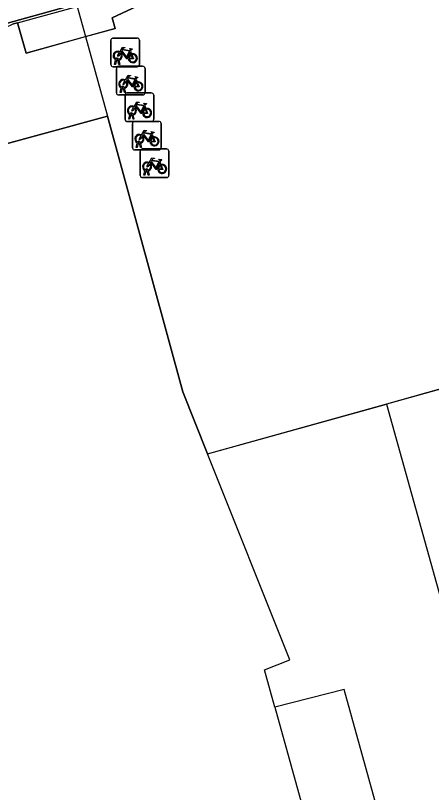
# Model space of a CAD drawing. Extents: x 159053 to 160041, y 380450 to 381422.
# Drawn here: x 159186.31 to 159200.82, y 381093.04 to 381120.16 of the extents above; entities that cross this region are included whole.
import ezdxf

# ---------------------------------------------------------------- set-up
doc = ezdxf.new("R2010")
doc.units = 0
for name, color, linetype in [('IMGEO_Fietsenrek', 7, 'Continuous'), ('IMGEO_Pand', 7, 'Continuous'), ('IMGEO_Pand_overbouw', 7, 'Continuous'), ('IMGEO_Pand_vergunning_verleend', 7, 'Continuous'), ('IMGEO_Rijbaan_lokaal_open', 7, 'Continuous'), ('IMGEO_Voetpad_open', 7, 'Continuous')]:
    doc.layers.add(name, color=color, linetype=linetype)

msp = doc.modelspace()

# ---------------------------------------------------------------- linework, layer by layer
at = {"layer": 'IMGEO_Fietsenrek'}
for p, q in [((159189.712, 381119.37), (159190.553, 381119.37)), ((159190.553, 381119.37), (159189.712, 381119.37)), ((159189.637, 381118.445), (159189.637, 381119.286)), ((159189.637, 381119.286), (159189.637, 381118.445)), ((159190.637, 381119.295), (159190.637, 381118.454)), ((159190.637, 381118.454), (159190.637, 381119.295)), ((159190.324, 381118.919), (159190.36, 381118.824)), ((159189.764, 381118.454), (159189.803, 381118.614)), ((159189.833, 381118.602), (159189.798, 381118.454)), ((159189.875, 381118.626), (159189.874, 381118.63)), ((159189.916, 381118.454), (159189.882, 381118.596)), ((159189.906, 381118.637), (159189.907, 381118.63)), ((159189.914, 381118.6), (159189.949, 381118.454)), ((159190.562, 381118.37), (159189.721, 381118.37)), ((159189.721, 381118.37), (159190.562, 381118.37)), ((159189.798, 381118.454), (159189.764, 381118.454)), ((159189.832, 381117.461), (159189.832, 381118.302)), ((159189.832, 381118.302), (159189.832, 381117.461)), ((159189.907, 381118.386), (159190.748, 381118.386)), ((159190.748, 381118.386), (159189.907, 381118.386)), ((159189.949, 381118.454), (159189.916, 381118.454)), ((159190.832, 381118.311), (159190.832, 381117.47)), ((159190.832, 381117.47), (159190.832, 381118.311)), ((159190.519, 381117.935), (159190.555, 381117.84)), ((159189.959, 381117.47), (159189.998, 381117.63)), ((159189.993, 381117.47), (159189.959, 381117.47)), ((159190.028, 381117.618), (159189.993, 381117.47)), ((159190.07, 381117.642), (159190.069, 381117.646)), ((159190.111, 381117.47), (159190.077, 381117.612)), ((159190.101, 381117.653), (159190.102, 381117.646)), ((159190.109, 381117.616), (159190.144, 381117.47)), ((159190.144, 381117.47), (159190.111, 381117.47)), ((159190.209, 381117.458), (159191.05, 381117.458)), ((159191.05, 381117.458), (159190.209, 381117.458)), ((159190.757, 381117.386), (159189.916, 381117.386)), ((159189.916, 381117.386), (159190.757, 381117.386)), ((159190.134, 381116.533), (159190.134, 381117.374)), ((159190.134, 381117.374), (159190.134, 381116.533)), ((159191.134, 381117.383), (159191.134, 381116.542)), ((159191.134, 381116.542), (159191.134, 381117.383)), ((159190.821, 381117.007), (159190.857, 381116.912)), ((159190.261, 381116.542), (159190.3, 381116.702)), ((159190.33, 381116.69), (159190.295, 381116.542)), ((159190.372, 381116.714), (159190.371, 381116.718)), ((159190.413, 381116.542), (159190.379, 381116.684)), ((159190.403, 381116.725), (159190.404, 381116.718)), ((159190.411, 381116.688), (159190.446, 381116.542)), ((159191.059, 381116.458), (159190.218, 381116.458)), ((159190.218, 381116.458), (159191.059, 381116.458)), ((159190.295, 381116.542), (159190.261, 381116.542)), ((159190.393, 381115.541), (159190.393, 381116.382)), ((159190.393, 381116.382), (159190.393, 381115.541)), ((159190.446, 381116.542), (159190.413, 381116.542)), ((159190.468, 381116.466), (159191.309, 381116.466)), ((159191.309, 381116.466), (159190.468, 381116.466)), ((159191.393, 381116.391), (159191.393, 381115.55)), ((159191.393, 381115.55), (159191.393, 381116.391)), ((159191.08, 381116.015), (159191.116, 381115.92)), ((159190.52, 381115.55), (159190.559, 381115.71)), ((159190.554, 381115.55), (159190.52, 381115.55)), ((159190.589, 381115.698), (159190.554, 381115.55)), ((159190.631, 381115.722), (159190.63, 381115.726)), ((159190.672, 381115.55), (159190.638, 381115.692)), ((159190.662, 381115.733), (159190.663, 381115.726)), ((159190.67, 381115.696), (159190.705, 381115.55)), ((159190.705, 381115.55), (159190.672, 381115.55)), ((159191.318, 381115.466), (159190.477, 381115.466)), ((159190.477, 381115.466), (159191.318, 381115.466)), ((159190.662, 381114.578), (159190.662, 381115.419)), ((159190.662, 381115.419), (159190.662, 381114.578)), ((159190.737, 381115.503), (159191.578, 381115.503)), ((159191.578, 381115.503), (159190.737, 381115.503)), ((159191.662, 381115.428), (159191.662, 381114.587)), ((159191.662, 381114.587), (159191.662, 381115.428)), ((159191.349, 381115.052), (159191.385, 381114.957)), ((159190.789, 381114.587), (159190.828, 381114.747)), ((159190.858, 381114.735), (159190.823, 381114.587)), ((159190.9, 381114.759), (159190.899, 381114.763)), ((159190.931, 381114.77), (159190.932, 381114.763)), ((159190.939, 381114.733), (159190.974, 381114.587)), ((159191.587, 381114.503), (159190.746, 381114.503)), ((159190.746, 381114.503), (159191.587, 381114.503)), ((159190.823, 381114.587), (159190.789, 381114.587)), ((159190.941, 381114.587), (159190.907, 381114.729)), ((159190.974, 381114.587), (159190.941, 381114.587))]:
    msp.add_line(p, q, dxfattribs=at)
for points in [[(159189.971, 381118.844), (159189.919, 381118.754), (159189.879, 381118.729), (159189.88, 381118.776), (159189.935, 381118.87)], [(159189.95, 381118.896), (159190.045, 381119.06), (159190.131, 381119.046), (159190.133, 381119.037), (159190.077, 381119.026), (159190.05, 381118.981), (159190.306, 381118.94)], [(159190.246, 381118.652), (159190.196, 381118.652), (159190.005, 381118.903), (159189.986, 381118.871)], [(159190.293, 381118.915), (159190.036, 381118.956), (159190.019, 381118.927), (159190.186, 381118.707), (159190.293, 381118.915)], [(159190.341, 381118.817), (159190.311, 381118.894), (159190.202, 381118.676), (159190.245, 381118.676)], [(159190.306, 381118.94), (159190.331, 381118.989), (159190.325, 381118.993), (159190.302, 381118.997), (159190.29, 381119.004), (159190.289, 381119.007), (159190.291, 381119.012), (159190.386, 381118.997), (159190.388, 381118.987), (159190.378, 381118.974), (159190.366, 381118.968), (159190.352, 381118.974), (159190.324, 381118.919)], [(159190.275, 381118.676), (159190.395, 381118.675), (159190.351, 381118.789)], [(159190.371, 381118.796), (159190.426, 381118.651), (159190.276, 381118.651)], [(159190.145, 381117.912), (159190.24, 381118.076), (159190.326, 381118.062), (159190.328, 381118.053), (159190.272, 381118.042), (159190.245, 381117.997), (159190.501, 381117.956)], [(159190.501, 381117.956), (159190.526, 381118.005), (159190.52, 381118.009), (159190.497, 381118.013), (159190.485, 381118.02), (159190.484, 381118.023), (159190.486, 381118.028), (159190.581, 381118.013), (159190.583, 381118.003), (159190.573, 381117.99), (159190.561, 381117.984), (159190.547, 381117.99), (159190.519, 381117.935)], [(159190.166, 381117.86), (159190.114, 381117.77), (159190.074, 381117.745), (159190.075, 381117.792), (159190.13, 381117.886)], [(159190.441, 381117.668), (159190.391, 381117.668), (159190.2, 381117.919), (159190.181, 381117.887)], [(159190.488, 381117.931), (159190.231, 381117.972), (159190.214, 381117.943), (159190.381, 381117.723), (159190.488, 381117.931)], [(159190.536, 381117.833), (159190.506, 381117.91), (159190.397, 381117.692), (159190.44, 381117.692)], [(159190.47, 381117.692), (159190.59, 381117.691), (159190.546, 381117.805)], [(159190.566, 381117.812), (159190.621, 381117.667), (159190.471, 381117.667)], [(159190.468, 381116.932), (159190.416, 381116.842), (159190.376, 381116.817), (159190.377, 381116.864), (159190.432, 381116.958)], [(159190.447, 381116.984), (159190.542, 381117.148), (159190.628, 381117.134), (159190.63, 381117.125), (159190.574, 381117.114), (159190.547, 381117.069), (159190.803, 381117.028)], [(159190.743, 381116.74), (159190.693, 381116.74), (159190.502, 381116.991), (159190.483, 381116.959)], [(159190.79, 381117.003), (159190.533, 381117.044), (159190.516, 381117.015), (159190.683, 381116.795), (159190.79, 381117.003)], [(159190.838, 381116.905), (159190.808, 381116.982), (159190.699, 381116.764), (159190.742, 381116.764)], [(159190.803, 381117.028), (159190.828, 381117.077), (159190.822, 381117.081), (159190.799, 381117.085), (159190.787, 381117.092), (159190.786, 381117.095), (159190.788, 381117.1), (159190.883, 381117.085), (159190.885, 381117.075), (159190.875, 381117.062), (159190.863, 381117.056), (159190.849, 381117.062), (159190.821, 381117.007)], [(159190.772, 381116.764), (159190.892, 381116.763), (159190.848, 381116.877)], [(159190.868, 381116.884), (159190.923, 381116.739), (159190.773, 381116.739)], [(159190.706, 381115.992), (159190.801, 381116.156), (159190.887, 381116.142), (159190.889, 381116.133), (159190.833, 381116.122), (159190.806, 381116.077), (159191.062, 381116.036)], [(159191.062, 381116.036), (159191.087, 381116.085), (159191.081, 381116.089), (159191.058, 381116.093), (159191.046, 381116.1), (159191.045, 381116.103), (159191.047, 381116.108), (159191.142, 381116.093), (159191.144, 381116.083), (159191.134, 381116.07), (159191.122, 381116.064), (159191.108, 381116.07), (159191.08, 381116.015)], [(159190.727, 381115.94), (159190.675, 381115.85), (159190.635, 381115.825), (159190.636, 381115.872), (159190.691, 381115.966)], [(159191.002, 381115.748), (159190.952, 381115.748), (159190.761, 381115.999), (159190.742, 381115.967)], [(159191.049, 381116.011), (159190.792, 381116.052), (159190.775, 381116.023), (159190.942, 381115.803), (159191.049, 381116.011)], [(159191.097, 381115.913), (159191.067, 381115.99), (159190.958, 381115.772), (159191.001, 381115.772)], [(159191.031, 381115.772), (159191.151, 381115.771), (159191.107, 381115.885)], [(159191.127, 381115.892), (159191.182, 381115.747), (159191.032, 381115.747)], [(159190.975, 381115.029), (159191.07, 381115.193), (159191.156, 381115.179), (159191.158, 381115.17), (159191.102, 381115.159), (159191.075, 381115.114), (159191.331, 381115.073)], [(159191.271, 381114.785), (159191.221, 381114.785), (159191.03, 381115.036), (159191.011, 381115.004)], [(159191.318, 381115.048), (159191.061, 381115.089), (159191.044, 381115.06), (159191.211, 381114.84), (159191.318, 381115.048)], [(159191.366, 381114.95), (159191.336, 381115.027), (159191.227, 381114.809), (159191.27, 381114.809)], [(159191.331, 381115.073), (159191.356, 381115.122), (159191.35, 381115.126), (159191.327, 381115.13), (159191.315, 381115.137), (159191.314, 381115.14), (159191.316, 381115.145), (159191.411, 381115.13), (159191.413, 381115.12), (159191.403, 381115.107), (159191.391, 381115.101), (159191.377, 381115.107), (159191.349, 381115.052)], [(159190.996, 381114.977), (159190.944, 381114.887), (159190.904, 381114.862), (159190.905, 381114.909), (159190.96, 381115.003)], [(159191.3, 381114.809), (159191.42, 381114.808), (159191.376, 381114.922)], [(159191.396, 381114.929), (159191.451, 381114.784), (159191.301, 381114.784)]]:
    msp.add_lwpolyline(points, dxfattribs=at)
for centre, radius, start, end in [((159189.715, 381119.292), 0.0779, 92.4484, 184.2845), ((159189.715, 381119.292), 0.0779, 92.4484, 184.2845), ((159190.559, 381119.292), 0.0779, 2.4484, 94.2845), ((159190.559, 381119.292), 0.0779, 2.4484, 94.2845), ((159189.877, 381118.755), 0.159, 62.6766, 242.1369), ((159189.877, 381118.755), 0.129, 63.3192, 238.903), ((159189.877, 381118.755), 0.129, 283.6043, 43.4302), ((159189.877, 381118.755), 0.159, 283.5766, 46.6042), ((159190.404, 381118.671), 0.159, 113.3408, 178.3217), ((159190.404, 381118.671), 0.159, 187.0065, 105.7708), ((159190.404, 381118.671), 0.129, 188.6715, 104.5883), ((159189.857, 381118.626), 0.0499, 12.8025, 158.6934), ((159189.877, 381118.755), 0.159, 253.9967, 271.7867), ((159189.857, 381118.626), 0.0174, 12.8025, 163.4502), ((159189.877, 381118.755), 0.129, 253.415, 269.0204), ((159190.404, 381118.671), 0.129, 113.923, 177.9556), ((159189.715, 381118.448), 0.0779, 182.4484, 274.2845), ((159189.715, 381118.448), 0.0779, 182.4484, 274.2845), ((159189.91, 381118.308), 0.0779, 92.4484, 184.2845), ((159189.91, 381118.308), 0.0779, 92.4484, 184.2845), ((159190.559, 381118.448), 0.0779, 272.4484, 4.2845), ((159190.559, 381118.448), 0.0779, 272.4484, 4.2845), ((159190.754, 381118.308), 0.0779, 2.4484, 94.2845), ((159190.754, 381118.308), 0.0779, 2.4484, 94.2845), ((159190.072, 381117.771), 0.159, 62.6766, 242.1369), ((159190.072, 381117.771), 0.129, 63.3192, 238.903), ((159190.072, 381117.771), 0.129, 283.6043, 43.4302), ((159190.072, 381117.771), 0.159, 283.5766, 46.6042), ((159190.599, 381117.687), 0.159, 113.3408, 178.3217), ((159190.599, 381117.687), 0.159, 187.0065, 105.7708), ((159190.599, 381117.687), 0.129, 113.923, 177.9556), ((159190.599, 381117.687), 0.129, 188.6715, 104.5883), ((159189.91, 381117.464), 0.0779, 182.4484, 274.2845), ((159189.91, 381117.464), 0.0779, 182.4484, 274.2845), ((159190.052, 381117.642), 0.0499, 12.8025, 158.6934), ((159190.072, 381117.771), 0.159, 253.9967, 271.7867), ((159190.052, 381117.642), 0.0174, 12.8025, 163.4502), ((159190.072, 381117.771), 0.129, 253.415, 269.0204), ((159190.212, 381117.38), 0.0779, 92.4484, 184.2845), ((159190.212, 381117.38), 0.0779, 92.4484, 184.2845), ((159190.754, 381117.464), 0.0779, 272.4484, 4.2845), ((159190.754, 381117.464), 0.0779, 272.4484, 4.2845), ((159191.056, 381117.38), 0.0779, 2.4484, 94.2845), ((159191.056, 381117.38), 0.0779, 2.4484, 94.2845), ((159190.374, 381116.843), 0.159, 62.6766, 242.1369), ((159190.374, 381116.843), 0.129, 63.3192, 238.903), ((159190.374, 381116.843), 0.129, 283.6043, 43.4302), ((159190.374, 381116.843), 0.159, 283.5766, 46.6042), ((159190.901, 381116.759), 0.159, 113.3408, 178.3217), ((159190.901, 381116.759), 0.159, 187.0065, 105.7708), ((159190.354, 381116.714), 0.0499, 12.8025, 158.6934), ((159190.374, 381116.843), 0.159, 253.9967, 271.7867), ((159190.354, 381116.714), 0.0174, 12.8025, 163.4502), ((159190.374, 381116.843), 0.129, 253.415, 269.0204), ((159190.901, 381116.759), 0.129, 113.923, 177.9556), ((159190.901, 381116.759), 0.129, 188.6715, 104.5883), ((159190.212, 381116.536), 0.0779, 182.4484, 274.2845), ((159190.212, 381116.536), 0.0779, 182.4484, 274.2845), ((159190.471, 381116.388), 0.0779, 92.4484, 184.2845), ((159190.471, 381116.388), 0.0779, 92.4484, 184.2845), ((159191.056, 381116.536), 0.0779, 272.4484, 4.2845), ((159191.056, 381116.536), 0.0779, 272.4484, 4.2845), ((159191.315, 381116.388), 0.0779, 2.4484, 94.2845), ((159191.315, 381116.388), 0.0779, 2.4484, 94.2845), ((159190.633, 381115.851), 0.159, 62.6766, 242.1369), ((159190.633, 381115.851), 0.129, 63.3192, 238.903), ((159190.633, 381115.851), 0.129, 283.6043, 43.4302), ((159190.633, 381115.851), 0.159, 283.5766, 46.6042), ((159191.16, 381115.767), 0.159, 113.3408, 178.3217), ((159191.16, 381115.767), 0.159, 187.0065, 105.7708), ((159191.16, 381115.767), 0.129, 113.923, 177.9556), ((159191.16, 381115.767), 0.129, 188.6715, 104.5883), ((159190.613, 381115.722), 0.0499, 12.8025, 158.6934), ((159190.633, 381115.851), 0.159, 253.9967, 271.7867), ((159190.613, 381115.722), 0.0174, 12.8025, 163.4502), ((159190.633, 381115.851), 0.129, 253.415, 269.0204), ((159191.315, 381115.544), 0.0779, 272.4484, 4.2845), ((159191.315, 381115.544), 0.0779, 272.4484, 4.2845), ((159190.471, 381115.544), 0.0779, 182.4484, 274.2845), ((159190.471, 381115.544), 0.0779, 182.4484, 274.2845), ((159190.74, 381115.425), 0.0779, 92.4484, 184.2845), ((159190.74, 381115.425), 0.0779, 92.4484, 184.2845), ((159191.584, 381115.425), 0.0779, 2.4484, 94.2845), ((159191.584, 381115.425), 0.0779, 2.4484, 94.2845), ((159190.902, 381114.888), 0.159, 62.6766, 242.1369), ((159190.902, 381114.888), 0.129, 63.3192, 238.903), ((159190.902, 381114.888), 0.159, 283.5766, 46.6042), ((159190.882, 381114.759), 0.0499, 12.8025, 158.6934), ((159190.902, 381114.888), 0.159, 253.9967, 271.7867), ((159190.882, 381114.759), 0.0174, 12.8025, 163.4502), ((159190.902, 381114.888), 0.129, 253.415, 269.0204), ((159190.902, 381114.888), 0.129, 283.6043, 43.4302), ((159191.429, 381114.804), 0.159, 113.3408, 178.3217), ((159191.429, 381114.804), 0.159, 187.0065, 105.7708), ((159191.429, 381114.804), 0.129, 113.923, 177.9556), ((159191.429, 381114.804), 0.129, 188.6715, 104.5883), ((159190.74, 381114.581), 0.0779, 182.4484, 274.2845), ((159190.74, 381114.581), 0.0779, 182.4484, 274.2845), ((159191.584, 381114.581), 0.0779, 272.4484, 4.2845), ((159191.584, 381114.581), 0.0779, 272.4484, 4.2845)]:
    msp.add_arc(centre, radius, start, end, dxfattribs=at)
at = {"layer": 'IMGEO_Pand'}
for points in [[(159189.526, 381116.649), (159180.236, 381114.116)], [(159193.014, 381104.859), (159192.15, 381107.026), (159189.526, 381116.649)], [(159195.362, 381096.016), (159195, 381097.322), (159195.88, 381097.672), (159193.014, 381104.859)], [(159195.362, 381096.016), (159196.474, 381091.999), (159194.932, 381091.572), (159195.6, 381089.163), (159197.107, 381089.58), (159199.519, 381081.003), (159197.977, 381080.576), (159198.642, 381078.176), (159200.184, 381078.603), (159202.562, 381070.016), (159201.02, 381069.589), (159201.684, 381067.19), (159203.226, 381067.617), (159204.267, 381063.859), (159198.573, 381062.24), (159199.797, 381057.796), (159205.518, 381059.394), (159206.556, 381055.625), (159205.014, 381055.198), (159205.675, 381052.798), (159207.217, 381053.224), (159208.118, 381049.945)]]:
    msp.add_lwpolyline(points, dxfattribs=at)
at = {"layer": 'IMGEO_Pand_overbouw'}
msp.add_lwpolyline([(159249.617, 381146.417), (159253.067, 381147.375), (159252.059, 381151.007), (159248.609, 381150.05), (159244.524, 381164.774), (159216.821, 381157.087), (159215.484, 381161.905), (159146.712, 381142.823), (159144.149, 381142.112), (159127.074, 381137.375), (159127.322, 381136.481), (159127.96, 381134.183), (159128.847, 381130.986), (159129.855, 381127.353), (159132.702, 381117.091), (159133.413, 381114.528), (159135.79, 381105.961), (159251.903, 381138.179)], close=True, dxfattribs=at)
msp.add_lwpolyline([(159193.569, 381121.905), (159189.69, 381120.073), (159189.794, 381119.711), (159186.687, 381118.848), (159186.38, 381119.901), (159186.248, 381119.864), (159182.519, 381118.08), (159182.644, 381117.726), (159179.481, 381116.848), (159180.236, 381114.116), (159189.526, 381116.649), (159192.15, 381107.026), (159193.014, 381104.859), (159217.839, 381111.782), (159217.466, 381114.086), (159214.766, 381123.688)], dxfattribs=at)
at = {"layer": 'IMGEO_Pand_vergunning_verleend'}
msp.add_lwpolyline([(159251.903, 381138.179), (159135.79, 381105.961), (159133.413, 381114.528), (159130.137, 381113.619), (159129.426, 381116.182), (159132.702, 381117.091), (159129.855, 381127.353), (159126.405, 381126.396), (159125.397, 381130.029), (159128.847, 381130.986), (159127.074, 381137.375), (159144.149, 381142.112), (159143.24, 381145.388), (159145.803, 381146.1), (159146.712, 381142.823), (159215.484, 381161.905), (159216.821, 381157.087), (159244.524, 381164.774), (159248.609, 381150.05), (159252.059, 381151.007), (159253.067, 381147.375), (159249.617, 381146.417), (159251.903, 381138.179)], dxfattribs=at)
at = {"layer": 'IMGEO_Rijbaan_lokaal_open'}
for points in [[(159188.753, 381119.422), (159189.794, 381119.711), (159189.69, 381120.073), (159193.569, 381121.905), (159193.908, 381120.853), (159197.06, 381121.728), (159196.94, 381122.081), (159200.811, 381123.919), (159201.133, 381122.859), (159204.289, 381123.735), (159204.184, 381124.071), (159208.069, 381125.935), (159208.368, 381124.868), (159211.535, 381125.747), (159211.427, 381126.085), (159213.75, 381127.207)], [(159186.38, 381119.901), (159188.459, 381120.478), (159188.753, 381119.422)], [(159186.248, 381119.864), (159186.38, 381119.901)]]:
    msp.add_lwpolyline(points, dxfattribs=at)
at = {"layer": 'IMGEO_Voetpad_open'}
for points in [[(159186.38, 381119.901), (159186.687, 381118.848), (159188.753, 381119.422)], [(159188.753, 381119.422), (159189.526, 381116.649)], [(159201.155, 381107.129), (159199.26, 381106.601)], [(159193.014, 381104.859), (159199.26, 381106.601)], [(159199.26, 381106.601), (159210.671, 381065.63), (159206.682, 381064.487), (159197.783, 381096.641), (159195.362, 381096.016)]]:
    msp.add_lwpolyline(points, dxfattribs=at)

doc.saveas('drawing.dxf')
